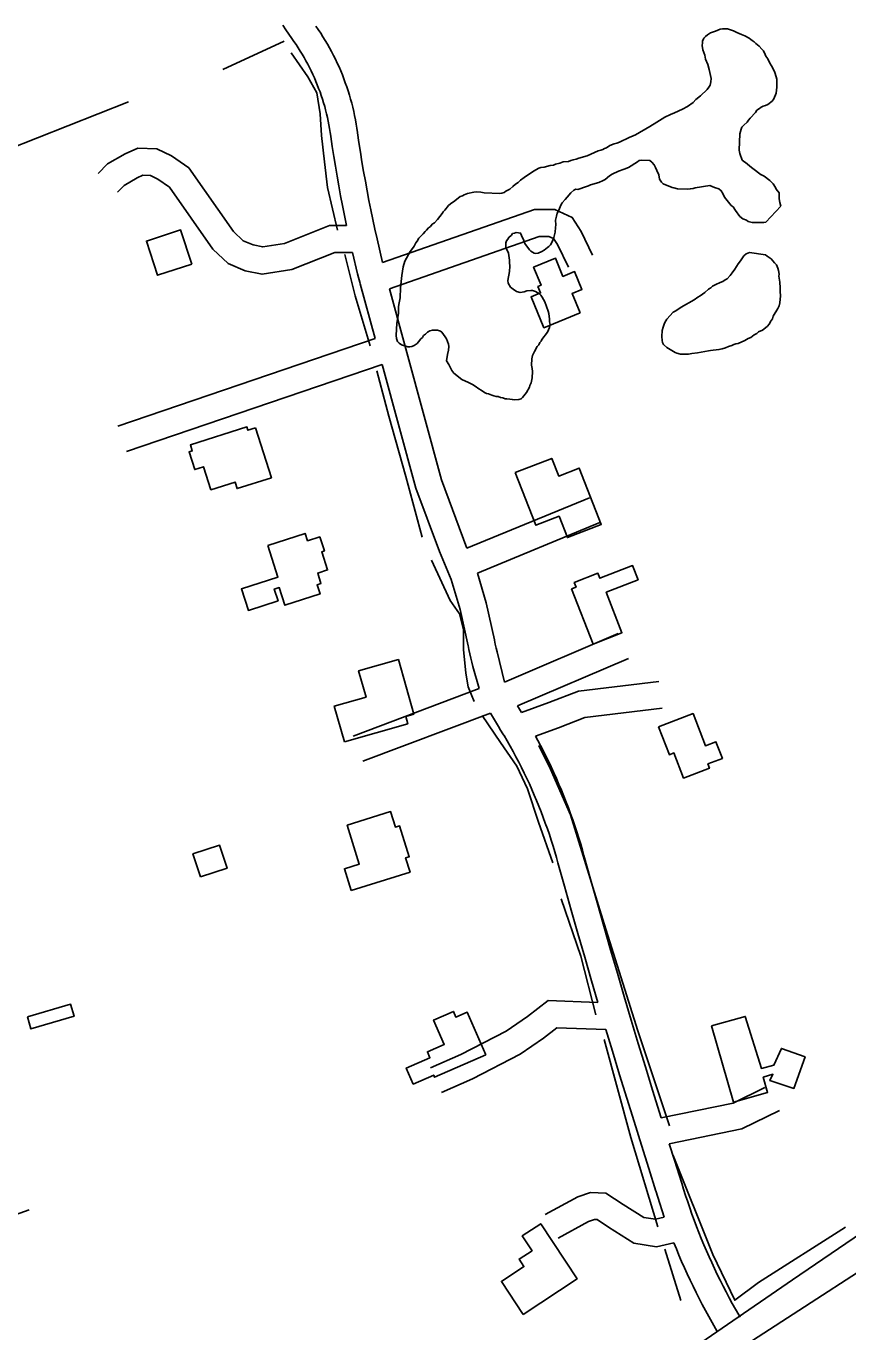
# Model space of a CAD drawing. Extents: x 3250478 to 3288318, y 788638 to 816472.
# Drawn here: x 3270769 to 3271685, y 795236 to 796691 of the extents above; entities that cross this region are included whole.
import ezdxf

# ---------------------------------------------------------------- set-up
doc = ezdxf.new("R2010")
doc.units = 0
for name, color, linetype in [('V-BLDG-OTLN', 7, 'Continuous'), ('V-ROAD-CNTR', 7, 'Continuous'), ('V-SITE-VEGE', 7, 'Continuous'), ('V-TOPO-SHOR', 7, 'Continuous')]:
    doc.layers.add(name, color=color, linetype=linetype)

msp = doc.modelspace()

# ---------------------------------------------------------------- linework, layer by layer
at = {"layer": 'V-BLDG-OTLN'}
for points in [[(3270953.9, 796425.4), (3270941.5, 796463.5), (3270903.4, 796451.1), (3270915.9, 796413)], [(3271386.5, 796371), (3271346.2, 796354.4), (3271332, 796389), (3271342.5, 796393.3), (3271339.6, 796400.4), (3271343.1, 796401.9), (3271334.8, 796421.9), (3271359.2, 796432), (3271367.5, 796411.7), (3271380.4, 796417), (3271388.6, 796397.1), (3271377.6, 796392.6)], [(3271024.9, 796243), (3271042.6, 796187.4), (3271004.5, 796175.2), (3271002.2, 796182.5), (3270975.2, 796173.9), (3270967, 796199.6), (3270957.3, 796196.5), (3270951, 796216.1), (3270954.5, 796217.2), (3270952.4, 796223.9), (3271015.4, 796243.9), (3271016.5, 796240.3)], [(3271314.4, 796193.2), (3271355, 796208.9), (3271362.7, 796189.2), (3271385.7, 796198.1), (3271410.1, 796135.2), (3271372.4, 796120.6), (3271363.2, 796144.4), (3271337.2, 796134.4)], [(3271038.5, 796111.7), (3271080.2, 796125.3), (3271082.9, 796117.1), (3271096.6, 796121.5), (3271101.7, 796105.8), (3271098.7, 796104.9), (3271105.2, 796084.7), (3271094.2, 796081.1), (3271097.9, 796069.5), (3271093.5, 796068.1), (3271096.8, 796057.9), (3271057.7, 796045.3), (3271051.3, 796064.9), (3271045.9, 796063.2), (3271050.1, 796050.2), (3271017, 796039.5), (3271009.2, 796063.5), (3271049.9, 796076.7)], [(3271377, 796063.6), (3271382, 796065.5), (3271380, 796070.6), (3271406.4, 796080.9), (3271408.5, 796075.3), (3271445, 796089.5), (3271451.1, 796073.7), (3271415.6, 796059.8), (3271433.2, 796014.7), (3271401, 796002.1)], [(3271123.9, 795893.2), (3271112.6, 795933), (3271148.1, 795943), (3271139.8, 795972.1), (3271184.2, 795984.7), (3271201.4, 795923.8), (3271192.3, 795921.2), (3271194.5, 795913.2)], [(3271474, 795909.9), (3271512.4, 795924.6), (3271526.2, 795888.7), (3271537.9, 795893.2), (3271545.1, 795874.7), (3271528.9, 795868.4), (3271530.7, 795863.7), (3271501.9, 795852.7), (3271491.1, 795880.7), (3271486, 795878.7)], [(3271131.5, 795727.3), (3271123.9, 795751.7), (3271140.6, 795756.9), (3271127.1, 795800.1), (3271175.4, 795815.3), (3271180.8, 795798.1), (3271185.4, 795799.5), (3271196.2, 795765), (3271192.2, 795763.8), (3271197.2, 795747.9)], [(3270963.5, 795742.6), (3270955.2, 795768.2), (3270985, 795777.9), (3270993.3, 795752.3)], [(3270770.9, 795586.7), (3270818.9, 795600.7), (3270822.8, 795587.3), (3270774.8, 795573.3)], [(3271281.6, 795544.3), (3271224.5, 795519.3), (3271223.5, 795521.7), (3271200.6, 795511.8), (3271192.9, 795529.5), (3271219.3, 795541.1), (3271216.4, 795547.7), (3271235.2, 795556), (3271223.3, 795583), (3271245.4, 795592.7), (3271248.1, 795586.5), (3271260.7, 795592)], [(3271533.1, 795576.6), (3271570.5, 795587.1), (3271588.5, 795529.3), (3271602.5, 795533), (3271610.9, 795551.5), (3271637.2, 795542), (3271624.8, 795506.9), (3271598, 795515.6), (3271601.3, 795522.8), (3271590.6, 795519.3), (3271595.5, 795502.4), (3271557.6, 795491.5)], [(3271323.2, 795255.1), (3271298.9, 795291.9), (3271324, 795308.4), (3271318.6, 795316.7), (3271333, 795326.1), (3271322.1, 795342.6), (3271342.7, 795356.2), (3271383.2, 795294.6)]]:
    msp.add_lwpolyline(points, close=True, dxfattribs=at)
at = {"layer": 'V-ROAD-CNTR'}
for points in [[(3271055.3, 796691.6), (3271058.6, 796686.6), (3271061.9, 796681.6), (3271065.3, 796676.8), (3271067.7, 796673.3)], [(3271092.3, 796690.5), (3271094.9, 796686.7), (3271097.6, 796682.7), (3271100.1, 796678.7), (3271102.6, 796674.6), (3271105, 796670.5), (3271107.4, 796666.4), (3271109.6, 796662.2), (3271111.8, 796658), (3271114, 796653.7), (3271116, 796649.4), (3271118, 796645.1), (3271119.9, 796640.7), (3271121.7, 796636.3), (3271123.4, 796631.9), (3271125, 796627.4), (3271126.6, 796622.9), (3271128.1, 796618.4), (3271129.5, 796613.8), (3271130.8, 796609.3), (3271132.1, 796604.7), (3271133.3, 796600.1), (3271134.3, 796595.4), (3271135.3, 796590.8), (3271136.3, 796586.1), (3271137.1, 796581.4), (3271137.9, 796576.7), (3271138.5, 796572.1), (3271138.6, 796571.5)], [(3271067.6, 796673.4), (3271070.1, 796669.9), (3271072.4, 796666.3), (3271074.7, 796662.8), (3271076.9, 796659.2), (3271079.1, 796655.5), (3271081.1, 796651.8), (3271083.1, 796648.1), (3271085.1, 796644.4), (3271087, 796640.6), (3271088.8, 796636.8), (3271090.5, 796632.9), (3271092.2, 796629), (3271093.8, 796625.1), (3271095.3, 796621.2), (3271096.8, 796617.2), (3271098.2, 796613.2), (3271099.5, 796609.2), (3271100.8, 796605.2), (3271102, 796601.1), (3271103.1, 796597.1), (3271104.1, 796593), (3271105.1, 796588.8), (3271106, 796584.7), (3271106.8, 796580.6), (3271107.5, 796576.4), (3271108.2, 796572.2), (3271108.8, 796568), (3271108.8, 796567.6)], [(3271108.9, 796567.4), (3271110.5, 796556.4), (3271112.2, 796545.4), (3271113.9, 796534.4), (3271115.8, 796523.5), (3271117.7, 796512.5), (3271119.7, 796501.6), (3271121.8, 796490.6), (3271124, 796479.7), (3271126.3, 796468.4)], [(3271138.6, 796571.7), (3271140.1, 796560.9), (3271141.8, 796550.1), (3271143.5, 796539.3), (3271145.4, 796528.6), (3271147.3, 796517.8), (3271149.2, 796507.1), (3271151.3, 796496.4), (3271153.4, 796485.7), (3271155.6, 796475), (3271157.9, 796464.3), (3271160.3, 796453.7), (3271166.4, 796427)], [(3271126.3, 796468.4), (3271107.5, 796468.4), (3271057.3, 796448.4), (3271033, 796444.5), (3271022.5, 796446.8), (3271011.2, 796451.4), (3271000.4, 796461.8), (3270950.5, 796532.6), (3270931.2, 796546.2), (3270915, 796553.8), (3270893.7, 796554.5), (3270879.6, 796548.4), (3270859.9, 796537), (3270849.6, 796526.3)], [(3271132.9, 796438.4), (3271113.3, 796438.4), (3271065.3, 796419.3), (3271032.3, 796414), (3271013.6, 796418), (3270994.5, 796425.9), (3270977.5, 796442.2), (3270929, 796511.1), (3270916.1, 796520.2), (3270907.9, 796524), (3270899.5, 796524.3), (3270893.1, 796521.5), (3270878.6, 796513.1), (3270871.3, 796505.5)], [(3271166.4, 796427), (3271335.7, 796486.3), (3271358.3, 796486.3), (3271377.9, 796477.5), (3271387.6, 796461.6), (3271400.5, 796435.3)], [(3271174.1, 796397.9), (3271340.9, 796456.3), (3271351.8, 796456.3), (3271357.1, 796453.9), (3271361.3, 796447.1), (3271373.6, 796422.1)], [(3271132.9, 796438.4), (3271138.7, 796414.6), (3271141.4, 796403.9), (3271141.4, 796403.7)], [(3271141.5, 796403.5), (3271158.1, 796342.4)], [(3271174.1, 796397.9), (3271232, 796185.1), (3271260.5, 796108.8)], [(3271158.1, 796342.4), (3270871.4, 796244.9)], [(3271166, 796313.4), (3270881.1, 796216.5)], [(3271166, 796313.4), (3271203.4, 796175.8), (3271229.9, 796105), (3271242.9, 796074.1), (3271252.9, 796040.6), (3271261.9, 796000.1)], [(3271260.5, 796108.8), (3271397.1, 796165)], [(3271272.1, 796081.1), (3271408.5, 796137.3)], [(3271272.1, 796081.1), (3271282, 796048.1), (3271291.2, 796006.6)], [(3271428.8, 796013.7), (3271302.3, 795959.7)], [(3271261.8, 796000.5), (3271262.7, 795995.8), (3271263.7, 795991.1), (3271264.8, 795986.4), (3271266, 795981.7), (3271267.2, 795977), (3271274.2, 795952.5)], [(3271291.2, 796006.2), (3271292.1, 796001.8), (3271293, 795997.6), (3271294, 795993.4), (3271302.3, 795959.7)], [(3271440.6, 795986.1), (3271316.8, 795933.3)], [(3271274.2, 795952.5), (3271133.9, 795899.5)], [(3271474.3, 795960.2), (3271384.7, 795949.5), (3271351.9, 795936.9), (3271321.2, 795925.8)], [(3271286.9, 795925.2), (3271144.5, 795871.5)], [(3271286.9, 795925.2), (3271295.5, 795910.2), (3271298, 795906), (3271300.6, 795901.9), (3271302.2, 795899.4)], [(3271316.8, 795933.3), (3271321.2, 795925.8)], [(3271477.9, 795930.5), (3271392, 795920.1), (3271362.4, 795908.7), (3271336.8, 795899.5)], [(3271301.9, 795900), (3271305.3, 795894.1), (3271308.6, 795888.2), (3271311.9, 795882.3), (3271315.1, 795876.4), (3271318.2, 795870.4), (3271321.2, 795864.4), (3271324.2, 795858.3), (3271327.1, 795852.3), (3271330, 795846.2), (3271332.7, 795840), (3271335.4, 795833.8), (3271338.1, 795827.6), (3271340.6, 795821.4), (3271343.1, 795815.1), (3271345.5, 795808.8), (3271347.8, 795802.5), (3271350.1, 795796.2), (3271352.3, 795789.8), (3271354.4, 795783.4), (3271356.4, 795777), (3271358.4, 795770.6), (3271360.3, 795764.1), (3271361.9, 795758.3)], [(3271336.8, 795899.5), (3271344.9, 795884.1), (3271348.1, 795877.8), (3271351.2, 795871.5), (3271354.3, 795865.1), (3271357.3, 795858.6), (3271360.2, 795852.2), (3271363, 795845.7), (3271365.8, 795839.2), (3271368.4, 795832.6), (3271371.1, 795826), (3271373.6, 795819.4), (3271376, 795812.8), (3271378.4, 795806.1), (3271380.7, 795799.4), (3271382.9, 795792.7), (3271385.1, 795785.9), (3271387.2, 795779.1), (3271389.1, 795772.3), (3271390.8, 795766.4)], [(3271390.8, 795766.4), (3271398.1, 795740.1), (3271405.5, 795713.9), (3271412.9, 795687.7), (3271420.5, 795661.5), (3271428.1, 795635.3), (3271435.8, 795609.2), (3271443.5, 795583.1), (3271451.4, 795557), (3271459.3, 795530.9), (3271467.3, 795504.8), (3271476.8, 795474)], [(3271361.9, 795758.4), (3271369.2, 795732.1), (3271376.6, 795705.7), (3271384.1, 795679.4), (3271391.7, 795653.2), (3271399.3, 795626.9), (3271406.4, 795602.7)], [(3271406.4, 795602.7), (3271350.9, 795604.9), (3271328.1, 795587.2), (3271304.2, 795570.8), (3271253.7, 795544.7), (3271220, 795529.9)], [(3271415.3, 795572.4), (3271360.6, 795574.5), (3271345.9, 795563), (3271319.7, 795545), (3271266.7, 795517.6), (3271232, 795502.4)], [(3271415.4, 795572.4), (3271422.6, 795548.3), (3271430.6, 795522.1), (3271438.6, 795496), (3271446.7, 795469.9), (3271454.9, 795443.8), (3271463.1, 795417.7), (3271471.1, 795392.6)], [(3270810.4, 794737.4), (3271092.5, 794928.9), (3271623.2, 795293.5), (3271973.9, 795532.5)], [(3271476.8, 795474), (3271557, 795490.4), (3271592.4, 795507.9)], [(3271485.9, 795445.2), (3271566.8, 795461.8), (3271608.6, 795482.5)], [(3271485.9, 795445.2), (3271491.7, 795426.8), (3271499.8, 795401.5)], [(3271499.7, 795401.7), (3271499.7, 795401.7)], [(3271499.8, 795401.5), (3271501.9, 795394.5), (3271504.1, 795387.5), (3271506.4, 795380.6), (3271508.7, 795373.7), (3271511.2, 795366.8), (3271513.7, 795360), (3271516.2, 795353.1), (3271518.9, 795346.3), (3271521.6, 795339.6), (3271524.4, 795332.8), (3271527.2, 795326.1), (3271530.2, 795319.4), (3271533.2, 795312.8), (3271536.2, 795306.2), (3271539.4, 795299.6), (3271542.6, 795293.1), (3271545.9, 795286.5), (3271549.2, 795280.1), (3271552.7, 795273.6), (3271556.1, 795267.2), (3271559.7, 795260.9), (3271563.4, 795254.5), (3271564.8, 795252)], [(3271480.3, 795363.4), (3271470.4, 795361.1), (3271457.4, 795363.1), (3271434.5, 795377.7), (3271415.4, 795390.2), (3271398.1, 795391.1), (3271383.9, 795386), (3271347.8, 795366.4)], [(3271471.1, 795392.8), (3271473.3, 795385.6), (3271480.3, 795363.4)], [(3270558, 795295.2), (3270772.7, 795371.8)], [(3271491.1, 795335), (3271471.5, 795330.6), (3271446.6, 795334.4), (3271418.2, 795352.5), (3271405.7, 795360.7), (3271402.6, 795360.9), (3271396.1, 795358.5), (3271362.1, 795340.1)], [(3271491.1, 795335), (3271493.8, 795328.3), (3271496.7, 795321.2), (3271499.7, 795314.2), (3271502.7, 795307.2), (3271505.9, 795300.3), (3271509.1, 795293.4), (3271512.4, 795286.5), (3271515.7, 795279.7), (3271519.2, 795272.9), (3271522.7, 795266.1), (3271526.2, 795259.4), (3271529.9, 795252.7), (3271533.6, 795246.1), (3271537.4, 795239.5), (3271538.9, 795236.9)]]:
    msp.add_lwpolyline(points, dxfattribs=at)
at = {"layer": 'V-SITE-VEGE'}
for points in [[(3271201.6, 796445.5), (3271203.4, 796449.1), (3271205, 796451.1), (3271206.8, 796454.2), (3271208.4, 796455.8), (3271209.7, 796457.4), (3271211.8, 796459), (3271213.9, 796461.7), (3271215.6, 796463.3), (3271217.7, 796465.7), (3271219.8, 796467.2), (3271221.9, 796470), (3271224.4, 796471.5), (3271227.7, 796475.1), (3271232.8, 796481.8), (3271234.1, 796483.8), (3271235.8, 796485.4), (3271240, 796490.5), (3271242.1, 796492.5), (3271247.1, 796496), (3271252.9, 796500.7), (3271255.4, 796501.4), (3271257.4, 796502.5), (3271261.1, 796504), (3271268.1, 796505.4), (3271270.9, 796505.8), (3271275.8, 796505.6), (3271279.8, 796504.7), (3271297.3, 796504.1), (3271299.3, 796504.4), (3271301.8, 796505.2), (3271303.8, 796506.7), (3271308.4, 796509), (3271311.7, 796511.8), (3271314.6, 796514.5), (3271317.6, 796516.4), (3271320.1, 796518.8), (3271324.2, 796521.9), (3271334.6, 796528.9), (3271340.4, 796532.3), (3271342.8, 796533.1), (3271346.5, 796533.4), (3271353.1, 796535.2), (3271357.1, 796535.5), (3271359.2, 796536.6), (3271364.1, 796537.7), (3271367.8, 796539.2), (3271373.5, 796539.8), (3271376.4, 796540.9), (3271378.8, 796541.7), (3271382.1, 796542.4), (3271385, 796543.5), (3271394.4, 796546), (3271406.8, 796551.7), (3271409.6, 796552.4), (3271411.7, 796553.2), (3271413.8, 796554.3), (3271415.8, 796555.1), (3271419.5, 796557.4), (3271424.5, 796559.3), (3271427.3, 796560), (3271430.6, 796561.1), (3271441.3, 796566.4), (3271445.5, 796568.3), (3271448.3, 796569.5), (3271464.1, 796578.7), (3271471.9, 796583.7), (3271481, 796589.1), (3271487.2, 796592.2), (3271491.8, 796594.1), (3271500.8, 796598.2), (3271506.2, 796600.9), (3271512.4, 796605.6), (3271515.4, 796608.7), (3271520.8, 796613), (3271528.3, 796620.1), (3271530, 796622.5), (3271531.3, 796624.9), (3271532.2, 796628.5), (3271532.4, 796632.1), (3271530.2, 796642.3), (3271528.8, 796647.7), (3271526.1, 796653.8), (3271525.5, 796658.3), (3271523.2, 796664.1), (3271522.6, 796669), (3271523.1, 796671.8), (3271523.1, 796673.8), (3271524.5, 796677), (3271526.1, 796679), (3271528.6, 796681), (3271532, 796682.9), (3271537.3, 796685.1), (3271542.6, 796687), (3271545.5, 796687.7), (3271550.8, 796687.6), (3271557.6, 796685.3), (3271561.2, 796683.6), (3271566.4, 796681.4), (3271570, 796679.6), (3271574.8, 796677)], [(3271574.8, 796677), (3271576.8, 796675.8), (3271578.4, 796674.5), (3271580.4, 796673.2), (3271582.3, 796671.1), (3271585.9, 796668.2), (3271589, 796664.8), (3271591, 796663.1), (3271592.9, 796659), (3271593.6, 796656.9), (3271595.6, 796654), (3271597.8, 796649.1), (3271599.8, 796646.2), (3271603.2, 796640), (3271604, 796637.9), (3271605.8, 796631.4), (3271605.6, 796624.5), (3271605.9, 796622.5), (3271604.9, 796616), (3271602.3, 796609.6), (3271600.5, 796606.8), (3271595.6, 796603.3), (3271593.1, 796602.2), (3271590.6, 796601.4), (3271588.2, 796600.3), (3271586.5, 796598.7), (3271583.6, 796596.8), (3271581.9, 796594.4), (3271576, 796588.1), (3271574.3, 796585.7), (3271572.6, 796583.7), (3271568.8, 796580.2), (3271566.7, 796577.8), (3271565.9, 796575.8), (3271564.5, 796570.6), (3271563.9, 796552.4), (3271564.6, 796548.7), (3271567.2, 796541.3), (3271572.7, 796537.1), (3271575.5, 796534.5), (3271579.1, 796532), (3271588.2, 796524.8), (3271588.6, 796524.8), (3271591.8, 796523.5), (3271598.1, 796518.4), (3271601.7, 796515), (3271604.4, 796510.9), (3271605.1, 796508.8), (3271608.2, 796504.7), (3271608.2, 796502.6), (3271608.4, 796498.2), (3271609.1, 796494.1), (3271610.2, 796490)], [(3271610.2, 796490), (3271593.4, 796472.3), (3271591.3, 796471.9), (3271587.3, 796471.6), (3271578.3, 796471.9), (3271573.9, 796472.9), (3271571.9, 796474.2), (3271567.9, 796475.9), (3271564.4, 796478.5), (3271559.7, 796485.1), (3271557, 796489.3), (3271555, 796490.5), (3271547.6, 796500.1), (3271545.7, 796504.2), (3271543.8, 796507.1), (3271541, 796509.3), (3271536.2, 796510.6), (3271531, 796512.8), (3271514.6, 796510.5), (3271512.6, 796509.8), (3271509.3, 796509.1), (3271505.7, 796508.8), (3271495.1, 796509.1), (3271491.1, 796510.5), (3271489.1, 796510.9), (3271479.1, 796514.9), (3271477.1, 796516.6), (3271475.2, 796519.9), (3271474.1, 796524.8), (3271472.2, 796529.7), (3271470.7, 796533), (3271469.2, 796535.9), (3271466.4, 796538.9), (3271464.1, 796541), (3271455.1, 796541.2), (3271452.3, 796540.9), (3271450.6, 796539.4), (3271440.3, 796533.2), (3271435.7, 796531.3), (3271429.2, 796529.1), (3271422.2, 796525.7), (3271419.3, 796523.7), (3271414.3, 796519.8), (3271412.2, 796518.7), (3271407.3, 796516.4), (3271398.2, 796513.8), (3271395.8, 796512.7), (3271393.7, 796512), (3271383.9, 796508.6), (3271381.8, 796508.7), (3271379.4, 796507.6), (3271376.4, 796504.8), (3271372.2, 796500.1), (3271370.1, 796497.3), (3271366.7, 796493.8), (3271365.5, 796491.8), (3271362.4, 796484.6), (3271361.1, 796482.2), (3271360.2, 796478.9), (3271359.2, 796474.5), (3271359.5, 796469.2), (3271359, 796466), (3271358.8, 796461.1), (3271357.4, 796455.1), (3271355.2, 796449.5), (3271353.5, 796446.7), (3271351.8, 796445.1), (3271350.1, 796444), (3271346.4, 796440.8), (3271343.9, 796439.3), (3271339.8, 796437.4), (3271337.3, 796437.1), (3271335.3, 796437.5), (3271331.7, 796439.7), (3271330.2, 796441.3), (3271325.1, 796448.4), (3271323.6, 796452.9), (3271322.5, 796454.6), (3271320.2, 796459.9), (3271317.8, 796460.4), (3271315.3, 796460.5), (3271313.3, 796459.7), (3271311.3, 796459.4), (3271310, 796457.8), (3271307.1, 796455.1), (3271306.2, 796453.1), (3271304.5, 796451.5), (3271304, 796449.1), (3271303.8, 796443.4), (3271305.8, 796440.1), (3271306.9, 796437.6), (3271307.9, 796429.9), (3271307.8, 796427), (3271308.1, 796423), (3271307.9, 796417.3), (3271305.9, 796407.2), (3271306.6, 796404.3), (3271308.9, 796399.8), (3271312.1, 796397.3), (3271315.7, 796394.7), (3271319.7, 796393.8)], [(3271319.7, 796393.8), (3271324.2, 796394.5), (3271327.1, 796395.6), (3271331.5, 796395.8), (3271333.6, 796395.8), (3271336.8, 796394.9), (3271341.2, 796392.3), (3271342.7, 796390.6), (3271344.3, 796388.5), (3271347.4, 796383.2), (3271351.1, 796372.9), (3271351.8, 796370.4), (3271352.4, 796363.9), (3271352.3, 796361.1), (3271353.1, 796358.2), (3271352.5, 796354.6), (3271350.3, 796349.4), (3271344, 796341.5), (3271343.1, 796339.4), (3271341.8, 796337.9), (3271340.6, 796335.5), (3271338.9, 796333.5), (3271335.8, 796327.9), (3271333.7, 796323.5), (3271332.7, 796319.9), (3271332.5, 796312.6), (3271333.2, 796308.9), (3271333.5, 796305.7), (3271333.3, 796298.8), (3271331.9, 796293.1), (3271330.6, 796290.3), (3271330.1, 796288.3), (3271326.7, 796282.3), (3271322.4, 796276.8), (3271320.8, 796275.2), (3271318.3, 796274.5), (3271313.8, 796274.2), (3271311, 796274.7), (3271308.2, 796274.8), (3271304.9, 796275.3), (3271302.9, 796275.4), (3271300.5, 796276.3), (3271297.7, 796276.8), (3271295.3, 796277.7), (3271293.2, 796277.7), (3271290.4, 796278.6), (3271288.4, 796279.5), (3271286.4, 796280), (3271284.4, 796280.9), (3271282.4, 796281.3), (3271280, 796282.2), (3271276.4, 796284.8), (3271273.6, 796286.5), (3271269.7, 796289.4), (3271266.5, 796291.2), (3271264.5, 796292.5), (3271262.1, 796293.3), (3271254.9, 796296.8), (3271245.8, 796304), (3271243.8, 796306.9), (3271240.4, 796313.5), (3271237.7, 796317.7), (3271238.7, 796324.5), (3271240.1, 796329.4), (3271240.2, 796333.4), (3271239.9, 796336.3), (3271237.7, 796342), (3271236.1, 796344.5), (3271232.6, 796349.5), (3271231, 796350.8), (3271227.8, 796351.7), (3271222.1, 796351.9), (3271219.3, 796351.1), (3271216.4, 796349.6), (3271214.3, 796347.2), (3271212.2, 796345.7), (3271210.9, 796343.7), (3271209.2, 796342.1), (3271206.7, 796338.6), (3271205, 796337), (3271201.7, 796334.7), (3271199.2, 796333.5), (3271196.8, 796333.2), (3271194.8, 796333.3), (3271187.5, 796335.5), (3271185.1, 796337.2), (3271183.2, 796339.3), (3271182.1, 796342.6), (3271181.8, 796345.9), (3271182.2, 796359.6), (3271184.2, 796370.5), (3271184.4, 796378.2), (3271185, 796382.3), (3271186, 796387.9), (3271186.3, 796398.9), (3271188, 796412.6), (3271189.5, 796422.3), (3271191.3, 796428.8), (3271197.4, 796439.5), (3271199.9, 796442.7), (3271201.6, 796445.5)]]:
    msp.add_lwpolyline(points, dxfattribs=at)
msp.add_lwpolyline([(3271575.2, 796438.3), (3271593, 796435.7), (3271595, 796434.1), (3271599.4, 796431.1), (3271603.3, 796426.9), (3271605.2, 796424.4), (3271606.7, 796420.7), (3271607.5, 796418.2), (3271608.2, 796414.1), (3271608.1, 796412.1), (3271609.1, 796405.2), (3271609.3, 796399.1), (3271609.6, 796395.4), (3271609.8, 796389.7), (3271609.3, 796386.5), (3271609.2, 796382.4), (3271608.2, 796378.8), (3271606.9, 796376), (3271601.8, 796367.3), (3271600.9, 796364.4), (3271598.7, 796361.3), (3271597.4, 796358.9), (3271594.9, 796355.7), (3271589.9, 796351.8), (3271585.4, 796349.9), (3271583.3, 796348), (3271580.4, 796346.4), (3271576.7, 796343.7), (3271573.8, 796342.6), (3271570.1, 796340.3), (3271562.6, 796336.9), (3271560.2, 796336.5), (3271557.7, 796335.8), (3271555.7, 796334.6), (3271552, 796333.5), (3271548.7, 796332), (3271545, 796330.9), (3271541.3, 796330.2), (3271532, 796329.3), (3271529.5, 796328.6), (3271517.3, 796326.5), (3271511.1, 796325.9), (3271507.5, 796325.2), (3271501.8, 796325), (3271498.5, 796325.1), (3271494.5, 796326.1), (3271492.5, 796326.9), (3271483.3, 796332.5), (3271479.4, 796335.9), (3271478.2, 796337.9), (3271477.9, 796340.4), (3271477.7, 796344.9), (3271477.9, 796351.4), (3271479.2, 796355), (3271480.6, 796359.4), (3271481.9, 796362.2), (3271483.1, 796364.2), (3271490.3, 796371.7), (3271493.2, 796373.2), (3271499, 796377.5), (3271513.5, 796385.5), (3271517.6, 796388.6), (3271520.5, 796390.2), (3271525.5, 796393.7), (3271529.7, 796397.6), (3271532.2, 796399.1), (3271534.2, 796400.7), (3271537.6, 796402.6), (3271542.5, 796404.9), (3271545.4, 796406), (3271548.3, 796407.9), (3271550.3, 796409.1), (3271553.7, 796412.6), (3271555.8, 796415.8), (3271558.8, 796419.8), (3271562.7, 796425.8), (3271565.2, 796428.9), (3271569, 796434.5), (3271571.5, 796436.8)], close=True, dxfattribs=at)
at = {"layer": 'V-TOPO-SHOR'}
for p, q in [((3270988.6, 796642.4), (3271056.7, 796673.8)), ((3271481.1, 795327.7), (3271498.9, 795270.8))]:
    msp.add_line(p, q, dxfattribs=at)
for points in [[(3271116.1, 796463.1), (3271105.2, 796510.8), (3271101.7, 796539.2), (3271098.3, 796568.7), (3271096.8, 796592.7), (3271093.4, 796616.1), (3271083.3, 796633.9), (3271064.6, 796660.7)], [(3270222.6, 796383.6), (3270302.1, 796410.9), (3270395.8, 796444.9), (3270513.1, 796484.5), (3270585, 796507.6), (3270592.1, 796505.6), (3270626, 796507.1), (3270748.3, 796552.7), (3270883.3, 796606.3)], [(3271152.8, 796334.2), (3271135.8, 796389.9), (3271124.6, 796436.1)], [(3271210.7, 796121.2), (3271192.3, 796188.7), (3271173.3, 796255.9), (3271160.1, 796306.5)], [(3271268.7, 795938), (3271261.7, 795954.4), (3271259.1, 795969.7), (3271256.8, 795995.8), (3271256.6, 796018.4), (3271252.3, 796035.7), (3271241.7, 796050.5), (3271220.9, 796095.4)], [(3271356.2, 795758.4), (3271340.1, 795803.5), (3271327.9, 795840.7), (3271316, 795865.9), (3271297.8, 795892.4), (3271277.6, 795922.6)], [(3271486, 795465.2), (3271450.7, 795571.2), (3271413.2, 795690.4), (3271375.7, 795811.8), (3271353.7, 795862.6), (3271340.4, 795889.1)], [(3271403.9, 795589.1), (3271387.5, 795654.3), (3271365.5, 795718.1)], [(3271473.1, 795352.8), (3271443.2, 795452.1), (3271413.2, 795561.6)], [(3271682.4, 795352.5), (3271585.3, 795290.8), (3271558.8, 795270.9), (3271534.5, 795321.7), (3271490.4, 795432.1)], [(3271492.4, 795158.7), (3271532.3, 795195.9), (3271715.5, 795315), (3271748.6, 795268.6), (3271766.3, 795235.5)]]:
    msp.add_lwpolyline(points, dxfattribs=at)

doc.saveas('drawing.dxf')
